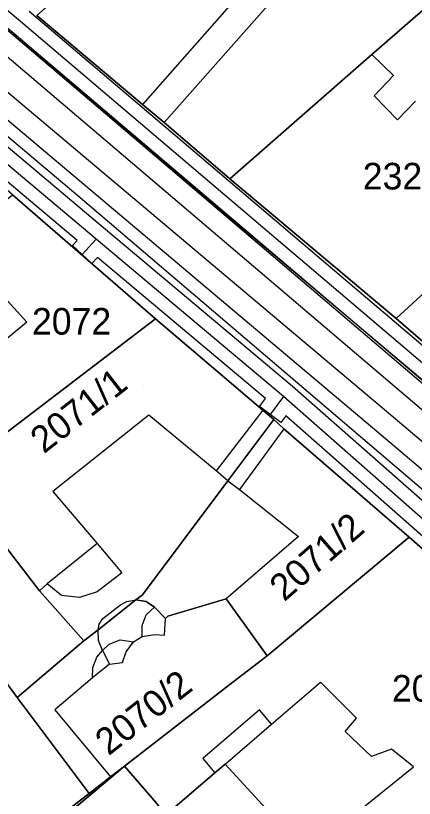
# Model space of a CAD drawing. Extents: x -263423 to -261326, y -1240067 to -1237864.
# Drawn here: x -262608.7 to -262578.8, y -1239009.8 to -1238951 of the extents above; entities that cross this region are included whole.
import ezdxf

# ---------------------------------------------------------------- set-up
doc = ezdxf.new("R2010")
doc.units = 0
for name, color, linetype in [('body_kn', 7, 'Continuous'), ('kladpar_druhypozemkov', 7, 'Continuous'), ('kladpar_hranice', 7, 'Continuous'), ('kladpar_parcelnecisla', 7, 'Continuous'), ('kladpar_plochy', 7, 'Continuous'), ('tarchy_linie', 7, 'Continuous'), ('zappar_hrandruhpozemk', 7, 'Continuous')]:
    doc.layers.add(name, color=color, linetype=linetype)

msp = doc.modelspace()

# ---------------------------------------------------------------- linework, layer by layer
at = {"layer": 'body_kn'}
for p, q in [((-262608.34, -1238951.46), (-262608.34, -1238951.46)), ((-262581.97, -1238953.94), (-262581.97, -1238953.94)), ((-262580.33, -1238955.54), (-262580.33, -1238955.54)), ((-262581.8, -1238957.05), (-262581.8, -1238957.05)), ((-262599.19, -1238957.7), (-262599.19, -1238957.7)), ((-262580.04, -1238958.85), (-262580.04, -1238958.85)), ((-262597.55, -1238959.05), (-262597.55, -1238959.05)), ((-262599.08, -1238960.75), (-262599.08, -1238960.75)), ((-262592.63, -1238963.28), (-262592.63, -1238963.28)), ((-262604.05, -1238964.53), (-262604.05, -1238964.53)), ((-262602.6, -1238966.57), (-262602.6, -1238966.57)), ((-262604.45, -1238968.29), (-262604.45, -1238968.29)), ((-262604.1, -1238967.91), (-262604.1, -1238967.91)), ((-262602.66, -1238967.83), (-262602.66, -1238967.83)), ((-262602.66, -1238967.83), (-262602.66, -1238967.83)), ((-262603.72, -1238968.97), (-262603.72, -1238968.97)), ((-262602.57, -1238969.2), (-262602.57, -1238969.2)), ((-262602.99, -1238969.65), (-262602.99, -1238969.65)), ((-262607.86, -1238974.05), (-262607.86, -1238974.05)), ((-262598.22, -1238973.8), (-262598.22, -1238973.8)), ((-262598.22, -1238973.8), (-262598.22, -1238973.8)), ((-262580.14, -1238973.79), (-262580.14, -1238973.79)), ((-262580.14, -1238973.79), (-262580.14, -1238973.79)), ((-262587.93, -1238978.88), (-262587.93, -1238978.88)), ((-262589.95, -1238979.79), (-262589.95, -1238979.79)), ((-262588.59, -1238979.64), (-262588.59, -1238979.64)), ((-262588.59, -1238979.64), (-262588.59, -1238979.64)), ((-262590.4, -1238980.39), (-262590.4, -1238980.39)), ((-262590.14, -1238980.66), (-262590.14, -1238980.66)), ((-262590.14, -1238980.66), (-262590.14, -1238980.66)), ((-262598.71, -1238981.04), (-262598.71, -1238981.04)), ((-262589.6, -1238980.99), (-262589.6, -1238980.99)), ((-262588.43, -1238981.1), (-262588.43, -1238981.1)), ((-262580.53, -1238981.01), (-262580.53, -1238981.01)), ((-262589.32, -1238981.36), (-262589.32, -1238981.36)), ((-262589.32, -1238981.36), (-262589.32, -1238981.36)), ((-262588.8, -1238981.59), (-262588.8, -1238981.59)), ((-262588.57, -1238982.07), (-262588.57, -1238982.07)), ((-262588.57, -1238982.07), (-262588.57, -1238982.07)), ((-262581.59, -1238982.27), (-262581.59, -1238982.27)), ((-262593.66, -1238985.21), (-262593.66, -1238985.21)), ((-262592.78, -1238985.98), (-262592.78, -1238985.98)), ((-262592.78, -1238985.98), (-262592.78, -1238985.98)), ((-262605.92, -1238986.78), (-262605.92, -1238986.78)), ((-262591.9, -1238986.62), (-262591.9, -1238986.62)), ((-262602.58, -1238990.68), (-262602.58, -1238990.68)), ((-262587.48, -1238990.15), (-262587.48, -1238990.15)), ((-262579.17, -1238990.21), (-262579.17, -1238990.21)), ((-262600.75, -1238992.87), (-262600.75, -1238992.87)), ((-262606.92, -1238994.22), (-262606.92, -1238994.22)), ((-262606.34, -1238993.71), (-262606.34, -1238993.71)), ((-262606.34, -1238993.71), (-262606.34, -1238993.71)), ((-262605.26, -1238994.57), (-262605.26, -1238994.57)), ((-262603.91, -1238994.72), (-262603.91, -1238994.72)), ((-262602.6, -1238994.31), (-262602.6, -1238994.31)), ((-262599.18, -1238994.52), (-262599.18, -1238994.52)), ((-262600.85, -1238995.29), (-262600.85, -1238995.29)), ((-262600.37, -1238995.03), (-262600.37, -1238995.03)), ((-262599.68, -1238994.91), (-262599.68, -1238994.91)), ((-262598.92, -1238995.04), (-262598.92, -1238995.04)), ((-262592.9, -1238994.82), (-262592.9, -1238994.82)), ((-262598.28, -1238995.46), (-262598.28, -1238995.46)), ((-262602.16, -1238996.31), (-262602.16, -1238996.31)), ((-262598.92, -1238996.04), (-262598.92, -1238996.04)), ((-262597.46, -1238996.3), (-262597.46, -1238996.3)), ((-262597.46, -1238996.3), (-262597.46, -1238996.3)), ((-262597.29, -1238996.13), (-262597.29, -1238996.13)), ((-262602.52, -1238997.16), (-262602.52, -1238997.16)), ((-262602.52, -1238997.16), (-262602.52, -1238997.16)), ((-262602.45, -1238996.74), (-262602.45, -1238996.74)), ((-262599.2, -1238996.83), (-262599.2, -1238996.83)), ((-262599.21, -1238997.66), (-262599.21, -1238997.66)), ((-262599.21, -1238997.66), (-262599.21, -1238997.66)), ((-262598.26, -1238997.51), (-262598.26, -1238997.51)), ((-262597.54, -1238997.57), (-262597.54, -1238997.57)), ((-262603.58, -1238997.99), (-262603.58, -1238997.99)), ((-262602.49, -1238997.95), (-262602.49, -1238997.95)), ((-262601.69, -1238998.24), (-262601.69, -1238998.24)), ((-262600.86, -1238997.92), (-262600.86, -1238997.92)), ((-262599.87, -1238998.07), (-262599.87, -1238998.07)), ((-262602.2, -1238998.71), (-262602.2, -1238998.71)), ((-262602.2, -1238998.71), (-262602.2, -1238998.71)), ((-262600.41, -1238998.81), (-262600.41, -1238998.81)), ((-262602.61, -1238999.2), (-262602.61, -1238999.2)), ((-262589.83, -1238999.1), (-262589.83, -1238999.1)), ((-262605.75, -1238999.82), (-262605.75, -1238999.82)), ((-262602.91, -1239000), (-262602.91, -1239000)), ((-262601.66, -1238999.73), (-262601.66, -1238999.73)), ((-262601.66, -1238999.73), (-262601.66, -1238999.73)), ((-262600.68, -1238999.62), (-262600.68, -1238999.62)), ((-262602.95, -1239000.76), (-262602.95, -1239000.76)), ((-262602.95, -1239000.76), (-262602.95, -1239000.76)), ((-262585.81, -1239001.08), (-262585.81, -1239001.08)), ((-262592.73, -1239001.34), (-262592.73, -1239001.34)), ((-262608.6, -1239002.23), (-262608.6, -1239002.23)), ((-262605.78, -1239003.18), (-262605.78, -1239003.18)), ((-262590.41, -1239003.18), (-262590.41, -1239003.18)), ((-262583.13, -1239003.8), (-262583.13, -1239003.8)), ((-262589.5, -1239004.24), (-262589.5, -1239004.24)), ((-262589.5, -1239004.24), (-262589.5, -1239004.24)), ((-262583.97, -1239004.8), (-262583.97, -1239004.8)), ((-262580.48, -1239006.13), (-262580.48, -1239006.13)), ((-262594.66, -1239006.83), (-262594.66, -1239006.83)), ((-262582, -1239006.67), (-262582, -1239006.67)), ((-262600.55, -1239007.4), (-262600.55, -1239007.4)), ((-262600.55, -1239007.4), (-262600.55, -1239007.4)), ((-262592.99, -1239007.24), (-262592.99, -1239007.24)), ((-262592.99, -1239007.24), (-262592.99, -1239007.24)), ((-262578.85, -1239007.44), (-262578.85, -1239007.44)), ((-262578.85, -1239007.44), (-262578.85, -1239007.44)), ((-262601.6, -1239008.21), (-262601.6, -1239008.21)), ((-262593.75, -1239007.89), (-262593.75, -1239007.89)), ((-262603.2, -1239009.45), (-262603.2, -1239009.45)), ((-262603.2, -1239009.45), (-262603.2, -1239009.45))]:
    msp.add_line(p, q, dxfattribs=at)
at = {"layer": 'kladpar_druhypozemkov'}
for p, q in [((-262587.83, -1238954.79), (-262587.83, -1238954.79)), ((-262579.33, -1238961.39), (-262579.33, -1238961.39)), ((-262604.93, -1238973.18), (-262604.93, -1238973.18)), ((-262599.1, -1238978.84), (-262599.1, -1238978.84)), ((-262586.4, -1238990.18), (-262586.4, -1238990.18)), ((-262598.01, -1239000.87), (-262598.01, -1239000.87))]:
    msp.add_line(p, q, dxfattribs=at)
at = {"layer": 'kladpar_hranice'}
for points in [[(-262589.07, -1238935.13), (-262583.59, -1238930.33), (-262569.29, -1238917.77), (-262556.85, -1238906.92), (-262552.44, -1238911.21), (-262562.65, -1238920.3), (-262559.89, -1238924.07), (-262563.58, -1238926.72), (-262578.37, -1238937.55), (-262572.46, -1238945.67), (-262574.44, -1238947.37), (-262575.46, -1238948.26), (-262581.97, -1238953.94), (-262592.63, -1238963.28), (-262597.55, -1238959.05), (-262599.19, -1238957.7), (-262607.13, -1238951.03), (-262596.73, -1238941.82), (-262589.07, -1238935.13)], [(-262563.57, -1238962.46), (-262578.12, -1238975.52), (-262580.14, -1238973.79), (-262592.63, -1238963.28), (-262581.97, -1238953.94), (-262575.46, -1238948.26), (-262563.57, -1238962.46)], [(-262547.6, -1239017.76), (-262551.25, -1239014.71), (-262550.88, -1239014.27), (-262554.48, -1239011.25), (-262554.19, -1239010.9), (-262557.22, -1239008.37), (-262557.51, -1239008.72), (-262561.25, -1239005.6), (-262561.58, -1239006), (-262565.2, -1239003.01), (-262564.78, -1239002.65), (-262568.07, -1238999.89), (-262579.17, -1238990.21), (-262588.57, -1238982.07), (-262589.32, -1238981.36), (-262590.14, -1238980.66), (-262598.22, -1238973.8), (-262608.94, -1238964.5), (-262617.07, -1238957.39), (-262618.84, -1238956.04), (-262626.21, -1238949.44)], [(-262607.13, -1238951.03), (-262599.19, -1238957.7), (-262597.55, -1238959.05), (-262592.63, -1238963.28), (-262580.14, -1238973.79), (-262578.12, -1238975.52), (-262563.49, -1238987.9), (-262558.7, -1238992.38), (-262558.44, -1238992.19), (-262551.32, -1238998.03), (-262551.51, -1238998.35), (-262549.68, -1238999.88), (-262546.53, -1239002.49)], [(-262598.22, -1238973.8), (-262610.2, -1238982.94), (-262613.6, -1238978.78), (-262615.8, -1238975.52), (-262617.26, -1238976.78), (-262616.73, -1238977.44), (-262623.39, -1238982.66), (-262624.9, -1238980.42), (-262626.28, -1238978.31), (-262623.7, -1238976.28), (-262618.69, -1238972.32), (-262618.44, -1238972.13), (-262608.94, -1238964.5), (-262598.22, -1238973.8)], [(-262598.22, -1238973.8), (-262590.14, -1238980.66), (-262589.32, -1238981.36), (-262592.78, -1238985.98), (-262599.18, -1238994.52), (-262599.68, -1238994.91), (-262602.52, -1238997.16), (-262603.58, -1238997.99), (-262606.92, -1238994.22), (-262613.52, -1238985.65), (-262610.2, -1238982.94), (-262598.22, -1238973.8)], [(-262589.32, -1238981.36), (-262588.57, -1238982.07), (-262579.17, -1238990.21), (-262589.83, -1238999.1), (-262592.9, -1238994.82), (-262597.29, -1238996.13), (-262597.46, -1238996.3), (-262598.28, -1238995.46), (-262598.92, -1238995.04), (-262599.68, -1238994.91), (-262599.18, -1238994.52), (-262592.78, -1238985.98), (-262589.32, -1238981.36)], [(-262613.52, -1238985.65), (-262606.92, -1238994.22), (-262603.58, -1238997.99), (-262605.75, -1238999.82), (-262608.6, -1239002.23), (-262610.38, -1238999.85), (-262617.75, -1238992.42), (-262618.31, -1238990.19), (-262618.68, -1238989.62), (-262613.52, -1238985.65)], [(-262600.55, -1239007.4), (-262592.73, -1239001.34), (-262589.83, -1238999.1), (-262579.17, -1238990.21), (-262568.07, -1238999.89), (-262564.78, -1239002.65), (-262565.2, -1239003.01), (-262570.15, -1239007.29), (-262583.35, -1239018.7), (-262585.38, -1239016.11), (-262586.19, -1239015.2), (-262586.86, -1239013.92), (-262592.99, -1239007.24), (-262593.75, -1239007.89), (-262597.46, -1239011.08), (-262598.13, -1239010.18), (-262600.55, -1239007.4)], [(-262610.38, -1238999.85), (-262608.6, -1239002.23), (-262603.2, -1239009.45), (-262617.72, -1239020.68), (-262618.16, -1239021.02), (-262632.69, -1239003.38), (-262627.89, -1238999.86), (-262617.75, -1238992.42), (-262610.38, -1238999.85)], [(-262597.46, -1238996.3), (-262597.29, -1238996.13), (-262592.9, -1238994.82), (-262589.83, -1238999.1), (-262592.73, -1239001.34), (-262600.55, -1239007.4), (-262601.6, -1239008.21), (-262603.2, -1239009.45), (-262608.6, -1239002.23), (-262605.75, -1238999.82), (-262603.58, -1238997.99), (-262602.52, -1238997.16), (-262599.68, -1238994.91), (-262598.92, -1238995.04), (-262598.28, -1238995.46), (-262597.46, -1238996.3)], [(-262603.2, -1239009.45), (-262601.6, -1239008.21), (-262600.55, -1239007.4), (-262604.47, -1239010.71), (-262608.4, -1239014.02), (-262604.6, -1239018.53), (-262600.66, -1239015.23), (-262596.71, -1239011.97), (-262597.17, -1239011.42), (-262597.46, -1239011.08), (-262593.75, -1239007.89), (-262592.99, -1239007.24), (-262586.86, -1239013.92), (-262592.74, -1239018.68), (-262596.51, -1239022.03), (-262599.99, -1239025.13), (-262598.63, -1239026.75), (-262606.61, -1239035.03), (-262617.69, -1239021.59), (-262618.16, -1239021.02), (-262617.72, -1239020.68), (-262603.2, -1239009.45)], [(-262604.47, -1239010.71), (-262600.55, -1239007.4), (-262598.13, -1239010.18), (-262597.46, -1239011.08), (-262597.17, -1239011.42), (-262596.71, -1239011.97), (-262600.66, -1239015.23), (-262604.47, -1239010.71)]]:
    msp.add_lwpolyline(points, dxfattribs=at)
at = {"layer": 'kladpar_plochy'}
for points in [[(-262589.07, -1238935.13), (-262583.59, -1238930.33), (-262569.29, -1238917.77), (-262556.85, -1238906.92), (-262552.44, -1238911.21), (-262562.65, -1238920.3), (-262559.89, -1238924.07), (-262563.58, -1238926.72), (-262578.37, -1238937.55), (-262572.46, -1238945.67), (-262574.44, -1238947.37), (-262575.46, -1238948.26), (-262581.97, -1238953.94), (-262592.63, -1238963.28), (-262597.55, -1238959.05), (-262599.19, -1238957.7), (-262607.13, -1238951.03), (-262596.73, -1238941.82)], [(-262563.57, -1238962.46), (-262578.12, -1238975.52), (-262580.14, -1238973.79), (-262592.63, -1238963.28), (-262581.97, -1238953.94), (-262575.46, -1238948.26)], [(-262598.22, -1238973.8), (-262610.2, -1238982.94), (-262613.6, -1238978.78), (-262615.8, -1238975.52), (-262617.26, -1238976.78), (-262616.73, -1238977.44), (-262623.39, -1238982.66), (-262624.9, -1238980.42), (-262626.28, -1238978.31), (-262623.7, -1238976.28), (-262618.69, -1238972.32), (-262618.44, -1238972.13), (-262608.94, -1238964.5)], [(-262598.22, -1238973.8), (-262590.14, -1238980.66), (-262589.32, -1238981.36), (-262592.78, -1238985.98), (-262599.18, -1238994.52), (-262599.68, -1238994.91), (-262602.52, -1238997.16), (-262603.58, -1238997.99), (-262606.92, -1238994.22), (-262613.52, -1238985.65), (-262610.2, -1238982.94)], [(-262589.32, -1238981.36), (-262588.57, -1238982.07), (-262579.17, -1238990.21), (-262589.83, -1238999.1), (-262592.9, -1238994.82), (-262597.29, -1238996.13), (-262597.46, -1238996.3), (-262598.28, -1238995.46), (-262598.92, -1238995.04), (-262599.68, -1238994.91), (-262599.18, -1238994.52), (-262592.78, -1238985.98)], [(-262613.52, -1238985.65), (-262606.92, -1238994.22), (-262603.58, -1238997.99), (-262605.75, -1238999.82), (-262608.6, -1239002.23), (-262610.38, -1238999.85), (-262617.75, -1238992.42), (-262618.31, -1238990.19), (-262618.68, -1238989.62)], [(-262600.55, -1239007.4), (-262592.73, -1239001.34), (-262589.83, -1238999.1), (-262579.17, -1238990.21), (-262568.07, -1238999.89), (-262564.78, -1239002.65), (-262565.2, -1239003.01), (-262570.15, -1239007.29), (-262583.35, -1239018.7), (-262585.38, -1239016.11), (-262586.19, -1239015.2), (-262586.86, -1239013.92), (-262592.99, -1239007.24), (-262593.75, -1239007.89), (-262597.46, -1239011.08), (-262598.13, -1239010.18)], [(-262610.38, -1238999.85), (-262608.6, -1239002.23), (-262603.2, -1239009.45), (-262617.72, -1239020.68), (-262618.16, -1239021.02), (-262632.69, -1239003.38), (-262627.89, -1238999.86), (-262617.75, -1238992.42)], [(-262597.46, -1238996.3), (-262597.29, -1238996.13), (-262592.9, -1238994.82), (-262589.83, -1238999.1), (-262592.73, -1239001.34), (-262600.55, -1239007.4), (-262601.6, -1239008.21), (-262603.2, -1239009.45), (-262608.6, -1239002.23), (-262605.75, -1238999.82), (-262603.58, -1238997.99), (-262602.52, -1238997.16), (-262599.68, -1238994.91), (-262598.92, -1238995.04), (-262598.28, -1238995.46)], [(-262603.2, -1239009.45), (-262601.6, -1239008.21), (-262600.55, -1239007.4), (-262604.47, -1239010.71), (-262608.4, -1239014.02), (-262604.6, -1239018.53), (-262600.66, -1239015.23), (-262596.71, -1239011.97), (-262597.17, -1239011.42), (-262597.46, -1239011.08), (-262593.75, -1239007.89), (-262592.99, -1239007.24), (-262586.86, -1239013.92), (-262592.74, -1239018.68), (-262596.51, -1239022.03), (-262599.99, -1239025.13), (-262598.63, -1239026.75), (-262606.61, -1239035.03), (-262617.69, -1239021.59), (-262618.16, -1239021.02), (-262617.72, -1239020.68)], [(-262604.47, -1239010.71), (-262600.55, -1239007.4), (-262598.13, -1239010.18), (-262597.46, -1239011.08), (-262597.17, -1239011.42), (-262596.71, -1239011.97), (-262600.66, -1239015.23)]]:
    msp.add_lwpolyline(points, close=True, dxfattribs=at)
for points in [[(-262547.6, -1239017.76), (-262551.25, -1239014.71), (-262550.88, -1239014.27), (-262554.48, -1239011.25), (-262554.19, -1239010.9), (-262557.22, -1239008.37), (-262557.51, -1239008.72), (-262561.25, -1239005.6), (-262561.58, -1239006), (-262565.2, -1239003.01), (-262564.78, -1239002.65), (-262568.07, -1238999.89), (-262579.17, -1238990.21), (-262588.57, -1238982.07), (-262589.32, -1238981.36), (-262590.14, -1238980.66), (-262598.22, -1238973.8), (-262608.94, -1238964.5), (-262617.07, -1238957.39), (-262618.84, -1238956.04), (-262626.21, -1238949.44)], [(-262607.13, -1238951.03), (-262599.19, -1238957.7), (-262597.55, -1238959.05), (-262592.63, -1238963.28), (-262580.14, -1238973.79), (-262578.12, -1238975.52), (-262563.49, -1238987.9), (-262558.7, -1238992.38), (-262558.44, -1238992.19), (-262551.32, -1238998.03), (-262551.51, -1238998.35), (-262549.68, -1238999.88), (-262546.53, -1239002.49)]]:
    msp.add_lwpolyline(points, dxfattribs=at)
at = {"layer": 'tarchy_linie'}
for points in [[(-262772.03, -1238772.8), (-262755.59, -1238806.88), (-262723.73, -1238840.23), (-262691.13, -1238874.43), (-262655.04, -1238918.37), (-262645, -1238927), (-262617.88, -1238949.54), (-262580.53, -1238981.01), (-262543.12, -1239012.67), (-262515.94, -1239037.69)], [(-262771.2, -1238787.36), (-262757.05, -1238801.48), (-262709.5, -1238852), (-262708.75, -1238858), (-262703.43, -1238863.18), (-262664.5, -1238908), (-262656.5, -1238912.5), (-262648.48, -1238920.56), (-262644.5, -1238925), (-262616.29, -1238948.2), (-262540.89, -1239012.39), (-262511.94, -1239035.93)], [(-262642.25, -1238918.83), (-262640.89, -1238923.74), (-262639.1, -1238925.53), (-262628.6, -1238934.47), (-262608.34, -1238951.46), (-262566.97, -1238986.61), (-262550.65, -1239000.7), (-262555.93, -1239007.83)], [(-262552.01, -1239000.85), (-262556.1, -1239006.38), (-262568.43, -1238996.04), (-262587.93, -1238978.88), (-262602.6, -1238966.57), (-262614.71, -1238956.38), (-262624.97, -1238947.6), (-262645.78, -1238929.86), (-262648.2, -1238928.44), (-262642.71, -1238921.12), (-262641.81, -1238924.24), (-262639.78, -1238926.26), (-262629.24, -1238935.23), (-262608.99, -1238952.22), (-262567.62, -1238987.37), (-262552.01, -1239000.85)], [(-262615.31, -1238947.01), (-262539.89, -1239011.22), (-262510.36, -1239035.23), (-262511, -1239035.52), (-262511.94, -1239035.93), (-262513.52, -1239036.63), (-262523.24, -1239028.73), (-262514.29, -1239036.96), (-262515.94, -1239037.69), (-262517.59, -1239038.41), (-262544.19, -1239013.93), (-262581.59, -1238982.27), (-262618.93, -1238950.81)], [(-262546.33, -1239005.34), (-262550.52, -1239002.2), (-262554.59, -1239007.7), (-262550.26, -1239011.66), (-262550.93, -1239012.4), (-262551.61, -1239013.14), (-262556.59, -1239008.58), (-262569.74, -1238997.55), (-262588.43, -1238981.1), (-262588.8, -1238981.59), (-262589.6, -1238980.99), (-262590.4, -1238980.39), (-262589.95, -1238979.79), (-262602.57, -1238969.2), (-262602.99, -1238969.65), (-262603.72, -1238968.97), (-262604.45, -1238968.29), (-262604.1, -1238967.91), (-262615.26, -1238958.54), (-262615.47, -1238958.76), (-262616.18, -1238958.06), (-262616.9, -1238957.36), (-262616.78, -1238957.24), (-262626.27, -1238949.12)], [(-262607.7, -1238950.7), (-262566.32, -1238985.85), (-262548.62, -1239001.13), (-262545.85, -1239003.2), (-262542.31, -1238999.12), (-262541.55, -1238999.77), (-262540.8, -1239000.43), (-262544.29, -1239004.45), (-262533.18, -1239013.75), (-262531.96, -1239014.56)], [(-262602.66, -1238967.83), (-262615.33, -1238957.18), (-262616.18, -1238958.06)], [(-262588.59, -1238979.64), (-262602.66, -1238967.83), (-262603.72, -1238968.97)], [(-262550.93, -1239012.4), (-262555.93, -1239007.83), (-262569.09, -1238996.8), (-262588.59, -1238979.64), (-262589.6, -1238980.99)]]:
    msp.add_lwpolyline(points, dxfattribs=at)
at = {"layer": 'zappar_hrandruhpozemk'}
for p, q in [((-262588.45, -1238945.5), (-262599.19, -1238957.7)), ((-262586.87, -1238946.97), (-262597.55, -1238959.05)), ((-262599.08, -1238960.75), (-262574.67, -1238981.33)), ((-262604.05, -1238964.53), (-262577, -1238987.61)), ((-262610.63, -1238971.04), (-262607.86, -1238974.05)), ((-262607.86, -1238974.05), (-262613.6, -1238978.78)), ((-262590.14, -1238980.66), (-262593.66, -1238985.21)), ((-262598.71, -1238981.04), (-262605.92, -1238986.78)), ((-262588.57, -1238982.07), (-262591.9, -1238986.62)), ((-262605.92, -1238986.78), (-262602.58, -1238990.68)), ((-262602.58, -1238990.68), (-262606.34, -1238993.71)), ((-262587.48, -1238990.15), (-262592.9, -1238994.82)), ((-262606.34, -1238993.71), (-262606.92, -1238994.22)), ((-262602.16, -1238996.31), (-262600.85, -1238995.29)), ((-262598.92, -1238996.04), (-262598.28, -1238995.46)), ((-262599.2, -1238996.83), (-262598.92, -1238996.04)), ((-262599.21, -1238997.66), (-262599.2, -1238996.83)), ((-262602.2, -1238998.71), (-262601.69, -1238998.24)), ((-262601.69, -1238998.24), (-262600.86, -1238997.92)), ((-262600.86, -1238997.92), (-262599.87, -1238998.07)), ((-262602.91, -1239000), (-262602.61, -1238999.2)), ((-262602.95, -1239000.76), (-262602.91, -1239000)), ((-262589.5, -1239004.24), (-262585.81, -1239001.08)), ((-262605.78, -1239003.18), (-262601.6, -1239008.21)), ((-262590.41, -1239003.18), (-262594.66, -1239006.83)), ((-262582, -1239006.67), (-262583.97, -1239004.8)), ((-262594.66, -1239006.83), (-262593.75, -1239007.89)), ((-262583.98, -1239011.59), (-262578.85, -1239007.44))]:
    msp.add_line(p, q, dxfattribs=at)
for points in [[(-262644.72, -1238918.72), (-262645.04, -1238919.67), (-262645.11, -1238920.69), (-262645.05, -1238921.52), (-262644.61, -1238922.35), (-262644.05, -1238923.05), (-262610.18, -1238951.39), (-262599.08, -1238960.75)], [(-262646.52, -1238932.38), (-262645.5, -1238931.12), (-262644.55, -1238930.93), (-262643.53, -1238931.13), (-262624.87, -1238946.97), (-262604.05, -1238964.53)], [(-262578.7, -1238957.46), (-262580.04, -1238958.85), (-262581.8, -1238957.05), (-262580.33, -1238955.54), (-262581.97, -1238953.94)], [(-262580.14, -1238973.79), (-262571.78, -1238966.09), (-262575.69, -1238962.76), (-262574.34, -1238961.11)], [(-262592.78, -1238985.98), (-262593.66, -1238985.21), (-262598.71, -1238981.04)], [(-262592.78, -1238985.98), (-262591.9, -1238986.62), (-262587.48, -1238990.15)], [(-262602.58, -1238990.68), (-262600.75, -1238992.87), (-262602.6, -1238994.31), (-262603.91, -1238994.72), (-262605.26, -1238994.57), (-262606.34, -1238993.71)], [(-262600.85, -1238995.29), (-262600.37, -1238995.03), (-262599.68, -1238994.91)], [(-262602.61, -1238999.2), (-262602.2, -1238998.71), (-262601.66, -1238999.73), (-262600.68, -1238999.62), (-262600.41, -1238998.81), (-262599.87, -1238998.07), (-262599.21, -1238997.66), (-262598.26, -1238997.51), (-262597.54, -1238997.57), (-262597.46, -1238996.3)], [(-262602.52, -1238997.16), (-262602.45, -1238996.74), (-262602.16, -1238996.31)], [(-262602.2, -1238998.71), (-262602.49, -1238997.95), (-262602.52, -1238997.16)], [(-262601.66, -1238999.73), (-262602.95, -1239000.76), (-262605.78, -1239003.18)], [(-262583.97, -1239004.8), (-262583.13, -1239003.8), (-262585.81, -1239001.08)], [(-262592.99, -1239007.24), (-262589.5, -1239004.24), (-262590.41, -1239003.18)], [(-262578.85, -1239007.44), (-262580.48, -1239006.13), (-262582, -1239006.67)]]:
    msp.add_lwpolyline(points, dxfattribs=at)

# ---------------------------------------------------------------- texts
at = {"layer": 'kladpar_parcelnecisla'}
for s, p in [('2320', (-262582.647, -1238964.09)), ('2072', (-262607.487, -1238974.99)), ('2067/1', (-262580.461, -1239002.55))]:
    msp.add_text(s, height=2, dxfattribs=at).set_placement(p)
for s, rotation, p in [('2071/1', 38, (-262606.597, -1238983.983)), ('2071/2', 41, (-262588.544, -1238995.091)), ('2070/2', 38, (-262601.735, -1239006.66))]:
    msp.add_text(s, height=2, rotation=rotation, dxfattribs=at).set_placement(p)

doc.saveas('drawing.dxf')
